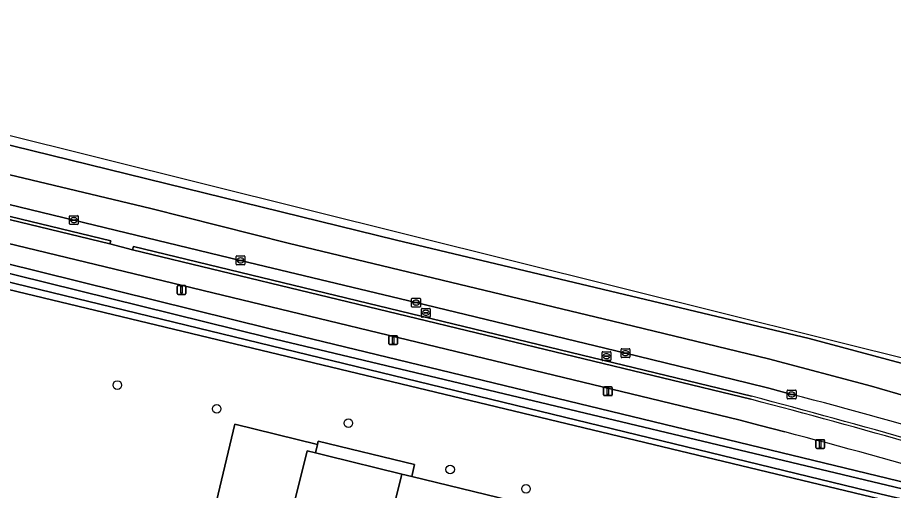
# Model space of a CAD drawing. Extents: x 162803 to 163818, y 381639 to 382475.
# Drawn here: x 163377.6 to 163477, y 382352.8 to 382406.5 of the extents above; entities that cross this region are included whole.
import ezdxf

# ---------------------------------------------------------------- set-up
doc = ezdxf.new("R2010")
doc.units = 0
for name, color, linetype in [('IMGEO_Berm_groen', 7, 'Continuous'), ('IMGEO_Berm_open', 7, 'Continuous'), ('IMGEO_Boom', 7, 'Continuous'), ('IMGEO_Erf', 7, 'Continuous'), ('IMGEO_Fietspad_gesloten', 7, 'Continuous'), ('IMGEO_Greppel_droge_sloot', 7, 'Continuous'), ('IMGEO_Kolk', 7, 'Continuous'), ('IMGEO_Lichtmast', 7, 'Continuous'), ('IMGEO_Loofbos', 7, 'Continuous'), ('IMGEO_Muur', 7, 'Continuous'), ('IMGEO_Oever', 7, 'Continuous'), ('IMGEO_Pand', 7, 'Continuous'), ('IMGEO_Rijbaan_regionaal_gesloten', 7, 'Continuous'), ('IMGEO_Rioolput', 7, 'Continuous'), ('IMGEO_Voetpad_open', 7, 'Continuous')]:
    doc.layers.add(name, color=color, linetype=linetype)

msp = doc.modelspace()

# ---------------------------------------------------------------- linework, layer by layer
at = {"layer": 'IMGEO_Berm_groen'}
for points in [[(163189.289, 382412.448), (163215.146, 382413.167), (163220.831, 382412.962), (163230.369, 382412.041), (163235.611, 382411.389), (163238.626, 382410.922), (163248.122, 382409.452), (163265.635, 382405.383), (163279.992, 382401.743), (163302.166, 382396.631), (163317.859, 382393.013), (163318.001, 382393.186), (163320.719, 382392.526), (163323.771, 382391.759), (163323.769, 382391.55), (163406.267, 382371.169), (163498.135, 382348.956)], [(163464.674, 382359.482), (163461.868, 382360.211), (163459.451, 382360.851), (163371.969, 382381.949), (163319.969, 382394.513), (163302.649, 382398.698), (163270.602, 382406.44)]]:
    msp.add_lwpolyline(points, dxfattribs=at)
msp.add_arc((163308.6, 381759.218), 620.222, 73.563328, 75.425276, dxfattribs=at)
at = {"layer": 'IMGEO_Berm_open'}
for points in [[(163256.977, 382412.579), (163256.885, 382412.066), (163259.375, 382411.629), (163259.458, 382412.059), (163274.254, 382408.639), (163303.332, 382401.618), (163318.65, 382397.919), (163388.185, 382381.128), (163388.06, 382380.784), (163390.645, 382380.103), (163390.748, 382380.507), (163460.882, 382363.521)], [(163465.462, 382363.724), (163462.864, 382364.422), (163460.402, 382365.06), (163446.591, 382368.408), (163422.818, 382374.139), (163402.898, 382378.923), (163383.983, 382383.493), (163364.106, 382388.286), (163343.246, 382393.321), (163323.364, 382398.129), (163318.069, 382399.417), (163304.442, 382402.732), (163303.642, 382402.924), (163284.559, 382407.514), (163271.72, 382410.655), (163266.819, 382411.77), (163262.681, 382412.675)]]:
    msp.add_lwpolyline(points, dxfattribs=at)
for centre, radius, start, end in [((163198.799, 381369.814), 1027.687, 73.053432, 75.225101), ((163344.699, 381890.624), 488.269, 73.27604, 75.68052)]:
    msp.add_arc(centre, radius, start, end, dxfattribs=at)
at = {"layer": 'IMGEO_Boom'}
for centre in [(163388.918, 382364.792), (163400.195, 382362.093), (163415.14, 382360.479), (163426.707, 382355.22), (163435.304, 382353.024)]:
    msp.add_circle(centre, 0.489, dxfattribs=at)
at = {"layer": 'IMGEO_Erf'}
msp.add_lwpolyline([(163408.844, 382350.804), (163410.462, 382357.349), (163411.425, 382357.111), (163411.637, 382358.041), (163402.273, 382360.348), (163399.618, 382349.231)], dxfattribs=at)
at = {"layer": 'IMGEO_Fietspad_gesloten'}
for points in [[(163460.829, 382363.179), (163390.645, 382380.103), (163388.06, 382380.784), (163318.815, 382397.493), (163303.246, 382401.25), (163274.131, 382408.275), (163259.375, 382411.629), (163256.885, 382412.066)], [(163270.602, 382406.44), (163302.649, 382398.698), (163319.969, 382394.513), (163371.969, 382381.949), (163459.451, 382360.851), (163461.868, 382360.211), (163464.674, 382359.482)]]:
    msp.add_lwpolyline(points, dxfattribs=at)
for centre, radius, start, end in [((163230.16, 381485.787), 907.207, 72.809983, 75.270129), ((163308.6, 381759.218), 620.222, 73.563328, 75.425276)]:
    msp.add_arc(centre, radius, start, end, dxfattribs=at)
at = {"layer": 'IMGEO_Greppel_droge_sloot'}
msp.add_lwpolyline([(163323.538, 382390.567), (163323.256, 382389.429), (163475.608, 382352.434), (163488.781, 382349.369), (163495.596, 382347.612), (163500.268, 382346.215), (163518.153, 382340.559), (163517.573, 382341.606), (163500.087, 382347.573), (163493.846, 382349.23), (163406.027, 382370.188)], close=True, dxfattribs=at)
at = {"layer": 'IMGEO_Kolk'}
for p, q in [((163383.486, 382383.066), (163383.486, 382383.918)), ((163383.561, 382383.992), (163384.413, 382383.992)), ((163383.745, 382383.486), (163383.745, 382383.498)), ((163384.183, 382383.449), (163383.785, 382383.449)), ((163383.788, 382383.535), (163384.186, 382383.535)), ((163383.997, 382383.212), (163383.972, 382383.212)), ((163383.974, 382383.772), (163383.999, 382383.772)), ((163384.229, 382383.498), (163384.229, 382383.486)), ((163384.487, 382383.918), (163384.487, 382383.066)), ((163384.413, 382382.992), (163383.561, 382382.992)), ((163402.401, 382378.496), (163402.401, 382379.348)), ((163402.476, 382379.422), (163403.328, 382379.422)), ((163402.889, 382379.202), (163402.914, 382379.202)), ((163403.402, 382379.348), (163403.402, 382378.496)), ((163403.328, 382378.422), (163402.476, 382378.422)), ((163402.66, 382378.916), (163402.66, 382378.928)), ((163403.098, 382378.879), (163402.7, 382378.879)), ((163402.703, 382378.965), (163403.101, 382378.965)), ((163402.912, 382378.642), (163402.887, 382378.642)), ((163403.144, 382378.928), (163403.144, 382378.916)), ((163422.321, 382373.712), (163422.321, 382374.564)), ((163422.396, 382374.638), (163423.248, 382374.638)), ((163422.623, 382374.181), (163423.021, 382374.181)), ((163422.809, 382374.418), (163422.834, 382374.418)), ((163423.322, 382374.564), (163423.322, 382373.712)), ((163423.248, 382373.638), (163422.396, 382373.638)), ((163422.58, 382374.132), (163422.58, 382374.144)), ((163423.018, 382374.095), (163422.62, 382374.095)), ((163422.832, 382373.858), (163422.807, 382373.858)), ((163423.064, 382374.144), (163423.064, 382374.132)), ((163446.094, 382367.981), (163446.094, 382368.833)), ((163446.169, 382368.907), (163447.021, 382368.907)), ((163446.353, 382368.401), (163446.353, 382368.413)), ((163446.791, 382368.364), (163446.393, 382368.364)), ((163446.396, 382368.45), (163446.794, 382368.45)), ((163446.582, 382368.687), (163446.607, 382368.687)), ((163446.837, 382368.413), (163446.837, 382368.401)), ((163447.095, 382368.833), (163447.095, 382367.981)), ((163447.021, 382367.907), (163446.169, 382367.907)), ((163446.605, 382368.127), (163446.58, 382368.127)), ((163465.039, 382364.223), (163465.891, 382364.223)), ((163464.964, 382363.297), (163464.964, 382364.149)), ((163465.891, 382363.223), (163465.039, 382363.223)), ((163465.223, 382363.717), (163465.223, 382363.729)), ((163465.661, 382363.68), (163465.263, 382363.68)), ((163465.266, 382363.766), (163465.664, 382363.766)), ((163465.475, 382363.443), (163465.45, 382363.443)), ((163465.452, 382364.003), (163465.477, 382364.003)), ((163465.707, 382363.729), (163465.707, 382363.717)), ((163465.965, 382364.149), (163465.965, 382363.297))]:
    msp.add_line(p, q, dxfattribs=at)
for points in [[(163383.486, 382383.066), (163383.486, 382383.918)], [(163383.561, 382383.992), (163384.413, 382383.992)], [(163384.487, 382383.918), (163384.487, 382383.066)], [(163384.413, 382382.992), (163383.561, 382382.992)], [(163402.401, 382378.496), (163402.401, 382379.348)], [(163402.476, 382379.422), (163403.328, 382379.422)], [(163403.402, 382379.348), (163403.402, 382378.496)], [(163403.328, 382378.422), (163402.476, 382378.422)], [(163422.321, 382373.712), (163422.321, 382374.564)], [(163422.396, 382374.638), (163423.248, 382374.638)], [(163423.322, 382374.564), (163423.322, 382373.712)], [(163423.248, 382373.638), (163422.396, 382373.638)], [(163446.094, 382367.981), (163446.094, 382368.833)], [(163446.169, 382368.907), (163447.021, 382368.907)], [(163447.095, 382368.833), (163447.095, 382367.981)], [(163447.021, 382367.907), (163446.169, 382367.907)], [(163465.039, 382364.223), (163465.891, 382364.223)], [(163464.964, 382363.297), (163464.964, 382364.149)], [(163465.891, 382363.223), (163465.039, 382363.223)], [(163465.965, 382364.149), (163465.965, 382363.297)]]:
    msp.add_lwpolyline(points, dxfattribs=at)
for centre, radius, start, end in [((163383.563, 382383.916), 0.0765, 91.55205, 178.44795), ((163383.563, 382383.916), 0.0765, 91.55205, 178.44795), ((163383.785, 382383.495), 0.0403, 85.87752, 175.75265), ((163383.782, 382383.485), 0.0366, 178.93798, 274.71019), ((163384.186, 382383.492), 0.043, 264.86636, 352.45326), ((163384.19, 382383.497), 0.0386, 1.73085, 96.63898), ((163384.411, 382383.916), 0.0765, 1.55205, 88.44795), ((163384.411, 382383.916), 0.0765, 1.55205, 88.44795), ((163383.563, 382383.068), 0.0765, 181.55205, 268.44795), ((163383.563, 382383.068), 0.0765, 181.55205, 268.44795), ((163384.411, 382383.068), 0.0765, 271.55205, 358.44795), ((163384.411, 382383.068), 0.0765, 271.55205, 358.44795), ((163402.478, 382379.346), 0.0765, 91.55205, 178.44795), ((163402.478, 382379.346), 0.0765, 91.55205, 178.44795), ((163403.326, 382379.346), 0.0765, 1.55205, 88.44795), ((163403.326, 382379.346), 0.0765, 1.55205, 88.44795), ((163402.478, 382378.498), 0.0765, 181.55205, 268.44795), ((163402.478, 382378.498), 0.0765, 181.55205, 268.44795), ((163402.7, 382378.925), 0.0403, 85.87752, 175.75265), ((163402.697, 382378.915), 0.0366, 178.93798, 274.71019), ((163403.101, 382378.922), 0.043, 264.86636, 352.45326), ((163403.105, 382378.927), 0.0386, 1.73085, 96.63898), ((163403.326, 382378.498), 0.0765, 271.55205, 358.44795), ((163403.326, 382378.498), 0.0765, 271.55205, 358.44795), ((163422.398, 382374.562), 0.0765, 91.55205, 178.44795), ((163422.398, 382374.562), 0.0765, 91.55205, 178.44795), ((163422.62, 382374.141), 0.0403, 85.87752, 175.75265), ((163423.025, 382374.143), 0.0386, 1.73085, 96.63898), ((163423.246, 382374.562), 0.0765, 1.55205, 88.44795), ((163423.246, 382374.562), 0.0765, 1.55205, 88.44795), ((163422.398, 382373.714), 0.0765, 181.55205, 268.44795), ((163422.398, 382373.714), 0.0765, 181.55205, 268.44795), ((163422.617, 382374.131), 0.0366, 178.93798, 274.71019), ((163423.021, 382374.138), 0.043, 264.86636, 352.45326), ((163423.246, 382373.714), 0.0765, 271.55205, 358.44795), ((163423.246, 382373.714), 0.0765, 271.55205, 358.44795), ((163446.171, 382368.831), 0.0765, 91.55205, 178.44795), ((163446.171, 382368.831), 0.0765, 91.55205, 178.44795), ((163446.393, 382368.41), 0.0403, 85.87752, 175.75265), ((163446.39, 382368.4), 0.0366, 178.93798, 274.71019), ((163446.794, 382368.407), 0.043, 264.86636, 352.45326), ((163446.798, 382368.412), 0.0386, 1.73085, 96.63898), ((163447.019, 382368.831), 0.0765, 1.55205, 88.44795), ((163447.019, 382368.831), 0.0765, 1.55205, 88.44795), ((163446.171, 382367.983), 0.0765, 181.55205, 268.44795), ((163446.171, 382367.983), 0.0765, 181.55205, 268.44795), ((163447.019, 382367.983), 0.0765, 271.55205, 358.44795), ((163447.019, 382367.983), 0.0765, 271.55205, 358.44795), ((163465.041, 382364.147), 0.0765, 91.55205, 178.44795), ((163465.041, 382364.147), 0.0765, 91.55205, 178.44795), ((163465.889, 382364.147), 0.0765, 1.55205, 88.44795), ((163465.889, 382364.147), 0.0765, 1.55205, 88.44795), ((163465.041, 382363.299), 0.0765, 181.55205, 268.44795), ((163465.041, 382363.299), 0.0765, 181.55205, 268.44795), ((163465.263, 382363.726), 0.0403, 85.87752, 175.75265), ((163465.26, 382363.716), 0.0366, 178.93798, 274.71019), ((163465.664, 382363.723), 0.043, 264.86636, 352.45326), ((163465.668, 382363.728), 0.0386, 1.73085, 96.63898), ((163465.889, 382363.299), 0.0765, 271.55205, 358.44795), ((163465.889, 382363.299), 0.0765, 271.55205, 358.44795)]:
    msp.add_arc(centre, radius, start, end, dxfattribs=at)
for centre, major_axis, ratio, start_param, end_param in [((163383.973, 382383.492), (-0.387, 0.002), 0.722429, 4.712389, 7.853982), ((163383.998, 382383.492), (-0.39, 0.002), 0.717154, 1.570796, 4.712389), ((163402.888, 382378.922), (-0.387, 0.002), 0.722429, 4.712389, 7.853982), ((163402.913, 382378.922), (-0.39, 0.002), 0.717154, 1.570796, 4.712389), ((163422.808, 382374.138), (-0.387, 0.002), 0.722429, 4.712389, 7.853982), ((163422.833, 382374.138), (-0.39, 0.002), 0.717154, 1.570796, 4.712389), ((163446.581, 382368.407), (-0.387, 0.002), 0.722429, 4.712389, 7.853982), ((163446.606, 382368.407), (-0.39, 0.002), 0.717154, 1.570796, 4.712389), ((163465.451, 382363.723), (-0.387, 0.002), 0.722429, 4.712389, 7.853982), ((163465.476, 382363.723), (-0.39, 0.002), 0.717154, 1.570796, 4.712389)]:
    msp.add_ellipse(centre, major_axis=major_axis, ratio=ratio, start_param=start_param, end_param=end_param, dxfattribs=at)
at = {"layer": 'IMGEO_Lichtmast'}
for p, q in [((163395.712, 382375.172), (163395.712, 382375.972)), ((163395.712, 382375.972), (163395.712, 382375.172)), ((163395.812, 382376.072), (163396.602, 382376.072)), ((163396.602, 382376.072), (163395.812, 382376.072)), ((163396.702, 382375.972), (163396.702, 382375.172)), ((163396.702, 382375.172), (163396.702, 382375.972)), ((163396.602, 382375.072), (163395.812, 382375.072)), ((163395.812, 382375.072), (163396.602, 382375.072)), ((163419.729, 382369.482), (163419.729, 382370.282)), ((163419.729, 382370.282), (163419.729, 382369.482)), ((163419.829, 382370.382), (163420.619, 382370.382)), ((163420.619, 382370.382), (163419.829, 382370.382)), ((163420.719, 382370.282), (163420.719, 382369.482)), ((163420.719, 382369.482), (163420.719, 382370.282)), ((163420.619, 382369.382), (163419.829, 382369.382)), ((163419.829, 382369.382), (163420.619, 382369.382)), ((163444.108, 382363.693), (163444.108, 382364.493)), ((163444.108, 382364.493), (163444.108, 382363.693)), ((163444.208, 382364.593), (163444.998, 382364.593)), ((163444.998, 382364.593), (163444.208, 382364.593)), ((163445.098, 382364.493), (163445.098, 382363.693)), ((163445.098, 382363.693), (163445.098, 382364.493)), ((163444.998, 382363.593), (163444.208, 382363.593)), ((163444.208, 382363.593), (163444.998, 382363.593)), ((163468.208, 382357.695), (163468.208, 382358.495)), ((163468.208, 382358.495), (163468.208, 382357.695)), ((163468.308, 382358.595), (163469.098, 382358.595)), ((163469.098, 382358.595), (163468.308, 382358.595)), ((163469.198, 382358.495), (163469.198, 382357.695)), ((163469.198, 382357.695), (163469.198, 382358.495)), ((163469.098, 382357.595), (163468.308, 382357.595)), ((163468.308, 382357.595), (163469.098, 382357.595))]:
    msp.add_line(p, q, dxfattribs=at)
for points in [[(163396.132, 382375.947), (163396.282, 382375.947), (163396.282, 382375.197), (163396.132, 382375.197), (163396.132, 382375.947)], [(163420.149, 382370.257), (163420.299, 382370.257), (163420.299, 382369.507), (163420.149, 382369.507), (163420.149, 382370.257)], [(163444.528, 382364.468), (163444.678, 382364.468), (163444.678, 382363.718), (163444.528, 382363.718), (163444.528, 382364.468)], [(163468.628, 382358.47), (163468.778, 382358.47), (163468.778, 382357.72), (163468.628, 382357.72), (163468.628, 382358.47)]]:
    msp.add_lwpolyline(points, dxfattribs=at)
for centre, start, end in [((163395.812, 382375.972), 90, 180), ((163395.812, 382375.972), 90, 180), ((163395.812, 382375.172), 180, 270), ((163395.812, 382375.172), 180, 270), ((163396.602, 382375.972), 0, 90), ((163396.602, 382375.972), 360, 90), ((163396.602, 382375.172), 270, 0), ((163396.602, 382375.172), 270, 0), ((163419.829, 382370.282), 90, 180), ((163419.829, 382370.282), 90, 180), ((163420.619, 382370.282), 0, 90), ((163420.619, 382370.282), 360, 90), ((163419.829, 382369.482), 180, 270), ((163419.829, 382369.482), 180, 270), ((163420.619, 382369.482), 270, 0), ((163420.619, 382369.482), 270, 0), ((163444.208, 382364.493), 90, 180), ((163444.208, 382364.493), 90, 180), ((163444.998, 382364.493), 0, 90), ((163444.998, 382364.493), 360, 90), ((163444.208, 382363.693), 180, 270), ((163444.208, 382363.693), 180, 270), ((163444.998, 382363.693), 270, 0), ((163444.998, 382363.693), 270, 0), ((163468.308, 382358.495), 90, 180), ((163468.308, 382358.495), 90, 180), ((163469.098, 382358.495), 0, 90), ((163469.098, 382358.495), 360, 90), ((163468.308, 382357.695), 180, 270), ((163468.308, 382357.695), 180, 270), ((163469.098, 382357.695), 270, 0), ((163469.098, 382357.695), 270, 0)]:
    msp.add_arc(centre, 0.1, start, end, dxfattribs=at)
at = {"layer": 'IMGEO_Loofbos'}
for points in [[(163474.295, 382343.542), (163475.535, 382351.851), (163323.01, 382388.454)], [(163399.618, 382349.231), (163402.273, 382360.348), (163411.637, 382358.041), (163411.726, 382358.429), (163422.648, 382355.78), (163422.352, 382354.415), (163447.401, 382348.351)]]:
    msp.add_lwpolyline(points, dxfattribs=at)
at = {"layer": 'IMGEO_Muur'}
msp.add_lwpolyline([(163318.65, 382397.919), (163303.332, 382401.618), (163274.254, 382408.639), (163259.458, 382412.059), (163259.375, 382411.629), (163274.131, 382408.275), (163303.246, 382401.25), (163318.815, 382397.493), (163388.06, 382380.784), (163388.185, 382381.128)], close=True, dxfattribs=at)
for points in [[(163390.748, 382380.507), (163390.645, 382380.103), (163460.829, 382363.179)], [(163460.882, 382363.521), (163390.748, 382380.507)]]:
    msp.add_lwpolyline(points, dxfattribs=at)
for centre, radius, start, end in [((163198.799, 381369.814), 1027.687, 73.053432, 75.225101), ((163230.16, 381485.787), 907.207, 72.809983, 75.270129)]:
    msp.add_arc(centre, radius, start, end, dxfattribs=at)
at = {"layer": 'IMGEO_Oever'}
msp.add_lwpolyline([(163488.781, 382349.369), (163475.608, 382352.434), (163323.256, 382389.429), (163323.01, 382388.454), (163475.535, 382351.851), (163488.702, 382348.691), (163495.489, 382347.062), (163500, 382345.623), (163519.277, 382339.474), (163519.46, 382341.03), (163518.019, 382342.287), (163500, 382348.33), (163498.135, 382348.956), (163406.267, 382371.169), (163323.769, 382391.55), (163323.538, 382390.567), (163406.027, 382370.188), (163493.846, 382349.23), (163500.087, 382347.573), (163517.573, 382341.606), (163518.153, 382340.559), (163500.268, 382346.215), (163495.596, 382347.612)], close=True, dxfattribs=at)
at = {"layer": 'IMGEO_Pand'}
msp.add_lwpolyline([(163421.214, 382354.69), (163412.638, 382356.811), (163411.425, 382357.111), (163410.462, 382357.349), (163408.844, 382350.804), (163409.225, 382350.71), (163408.318, 382347.041), (163411.128, 382346.346), (163413.663, 382345.719), (163418.7, 382344.531), (163419.736, 382348.718)], close=True, dxfattribs=at)
at = {"layer": 'IMGEO_Rijbaan_regionaal_gesloten'}
for points in [[(163060.286, 382460.463), (163059.495, 382457.214), (163076.595, 382453.103), (163136.523, 382438.778), (163164.498, 382432.146), (163177.756, 382429.361), (163200.56, 382425.514), (163252.002, 382418.352), (163262.344, 382416.363), (163276.928, 382412.914), (163289.523, 382409.731), (163304.388, 382406.136), (163304.402, 382406.133), (163328.239, 382400.288), (163349.569, 382395.058), (163373.193, 382389.455), (163392.727, 382384.822), (163408.324, 382380.888), (163425.79, 382376.682), (163445.152, 382372.02), (163462.825, 382367.764), (163474.523, 382364.648), (163482.312, 382362.406)], [(163510.359, 382358.578), (163467.436, 382370.068), (163420.595, 382381.197), (163379.166, 382391.373), (163358.183, 382396.534), (163335.271, 382401.987), (163305.097, 382409.167), (163283.657, 382414.521), (163270.311, 382417.888), (163211.118, 382427.46), (163198.131, 382429.3), (163184.593, 382431.047), (163179.077, 382431.875), (163168.298, 382434.266), (163151.637, 382438.38), (163110.006, 382448.328), (163060.286, 382460.463)], [(163482.312, 382362.406), (163474.523, 382364.648), (163462.825, 382367.764), (163445.152, 382372.02), (163425.79, 382376.682), (163408.324, 382380.888), (163392.727, 382384.822), (163373.193, 382389.455), (163349.569, 382395.058), (163328.239, 382400.288), (163304.402, 382406.133), (163304.388, 382406.136), (163289.523, 382409.731), (163276.928, 382412.914), (163262.344, 382416.363), (163252.002, 382418.352), (163200.56, 382425.514), (163177.756, 382429.361), (163164.498, 382432.146), (163136.523, 382438.778), (163076.595, 382453.103), (163059.495, 382457.214)], [(163527.691, 382355.476), (163269.512, 382419.776), (163225.09, 382428.38), (163236.314, 382425.719), (163242.25, 382424.128), (163260.445, 382420.377), (163270.311, 382417.888), (163283.657, 382414.521), (163305.097, 382409.167), (163335.271, 382401.987), (163358.183, 382396.534), (163379.166, 382391.373), (163420.595, 382381.197), (163467.436, 382370.068), (163510.359, 382358.578), (163510.36, 382358.581)], [(163262.681, 382412.675), (163266.819, 382411.77), (163271.72, 382410.655), (163284.559, 382407.514), (163303.642, 382402.924), (163304.442, 382402.732), (163318.069, 382399.417), (163323.364, 382398.129), (163343.246, 382393.321), (163364.106, 382388.286), (163383.983, 382383.493), (163402.898, 382378.923), (163422.818, 382374.139), (163446.591, 382368.408), (163460.402, 382365.06), (163462.864, 382364.422), (163465.462, 382363.724)]]:
    msp.add_lwpolyline(points, dxfattribs=at)
msp.add_arc((163344.699, 381890.624), 488.269, 73.27604, 75.68052, dxfattribs=at)
at = {"layer": 'IMGEO_Rioolput'}
for p, q in [((163423.435, 382372.557), (163423.435, 382373.409)), ((163423.51, 382373.483), (163424.362, 382373.483)), ((163423.923, 382373.263), (163423.948, 382373.263)), ((163424.436, 382373.409), (163424.436, 382372.557)), ((163424.362, 382372.483), (163423.51, 382372.483)), ((163423.694, 382372.977), (163423.694, 382372.989)), ((163424.132, 382372.94), (163423.734, 382372.94)), ((163423.737, 382373.026), (163424.135, 382373.026)), ((163423.946, 382372.703), (163423.921, 382372.703)), ((163424.178, 382372.989), (163424.178, 382372.977)), ((163443.938, 382367.636), (163443.938, 382368.488)), ((163444.013, 382368.562), (163444.865, 382368.562)), ((163444.426, 382368.342), (163444.451, 382368.342)), ((163444.939, 382368.488), (163444.939, 382367.636)), ((163444.865, 382367.562), (163444.013, 382367.562)), ((163444.197, 382368.056), (163444.197, 382368.068)), ((163444.635, 382368.019), (163444.237, 382368.019)), ((163444.24, 382368.105), (163444.638, 382368.105)), ((163444.449, 382367.782), (163444.424, 382367.782)), ((163444.681, 382368.068), (163444.681, 382368.056))]:
    msp.add_line(p, q, dxfattribs=at)
for points in [[(163423.435, 382372.557), (163423.435, 382373.409)], [(163423.51, 382373.483), (163424.362, 382373.483)], [(163424.436, 382373.409), (163424.436, 382372.557)], [(163424.362, 382372.483), (163423.51, 382372.483)], [(163443.938, 382367.636), (163443.938, 382368.488)], [(163444.013, 382368.562), (163444.865, 382368.562)], [(163444.939, 382368.488), (163444.939, 382367.636)], [(163444.865, 382367.562), (163444.013, 382367.562)]]:
    msp.add_lwpolyline(points, dxfattribs=at)
for centre, radius, start, end in [((163423.512, 382373.407), 0.0765, 91.55205, 178.44795), ((163423.512, 382373.407), 0.0765, 91.55205, 178.44795), ((163424.36, 382373.407), 0.0765, 1.55205, 88.44795), ((163424.36, 382373.407), 0.0765, 1.55205, 88.44795), ((163423.512, 382372.559), 0.0765, 181.55205, 268.44795), ((163423.512, 382372.559), 0.0765, 181.55205, 268.44795), ((163423.734, 382372.986), 0.0403, 85.87752, 175.75265), ((163423.731, 382372.976), 0.0366, 178.93798, 274.71019), ((163424.135, 382372.983), 0.043, 264.86636, 352.45326), ((163424.139, 382372.988), 0.0386, 1.73085, 96.63898), ((163424.36, 382372.559), 0.0765, 271.55205, 358.44795), ((163424.36, 382372.559), 0.0765, 271.55205, 358.44795), ((163444.015, 382368.486), 0.0765, 91.55205, 178.44795), ((163444.015, 382368.486), 0.0765, 91.55205, 178.44795), ((163444.863, 382368.486), 0.0765, 1.55205, 88.44795), ((163444.863, 382368.486), 0.0765, 1.55205, 88.44795), ((163444.015, 382367.638), 0.0765, 181.55205, 268.44795), ((163444.015, 382367.638), 0.0765, 181.55205, 268.44795), ((163444.237, 382368.065), 0.0403, 85.87752, 175.75265), ((163444.234, 382368.055), 0.0366, 178.93798, 274.71019), ((163444.638, 382368.062), 0.043, 264.86636, 352.45326), ((163444.642, 382368.067), 0.0386, 1.73085, 96.63898), ((163444.863, 382367.638), 0.0765, 271.55205, 358.44795), ((163444.863, 382367.638), 0.0765, 271.55205, 358.44795)]:
    msp.add_arc(centre, radius, start, end, dxfattribs=at)
for centre, major_axis, ratio, start_param, end_param in [((163423.922, 382372.983), (-0.387, 0.002), 0.722429, 4.712389, 7.853982), ((163423.947, 382372.983), (-0.39, 0.002), 0.717154, 1.570796, 4.712389), ((163444.425, 382368.062), (-0.387, 0.002), 0.722429, 4.712389, 7.853982), ((163444.45, 382368.062), (-0.39, 0.002), 0.717154, 1.570796, 4.712389)]:
    msp.add_ellipse(centre, major_axis=major_axis, ratio=ratio, start_param=start_param, end_param=end_param, dxfattribs=at)
at = {"layer": 'IMGEO_Voetpad_open'}
msp.add_lwpolyline([(163411.726, 382358.429), (163411.637, 382358.041), (163411.425, 382357.111), (163412.638, 382356.811), (163421.214, 382354.69), (163422.352, 382354.415), (163422.648, 382355.78)], close=True, dxfattribs=at)
msp.add_lwpolyline([(163447.246, 382342.001), (163448.726, 382348.034), (163447.401, 382348.351), (163422.352, 382354.415), (163421.214, 382354.69), (163419.736, 382348.718), (163418.7, 382344.531), (163422.096, 382343.691), (163422.17, 382343.676), (163420.665, 382337.477), (163419.17, 382331.435), (163417.675, 382325.393), (163416.18, 382319.351), (163414.65, 382313.166), (163413.309, 382310.999), (163414.951, 382310.644)], dxfattribs=at)

doc.saveas('drawing.dxf')
